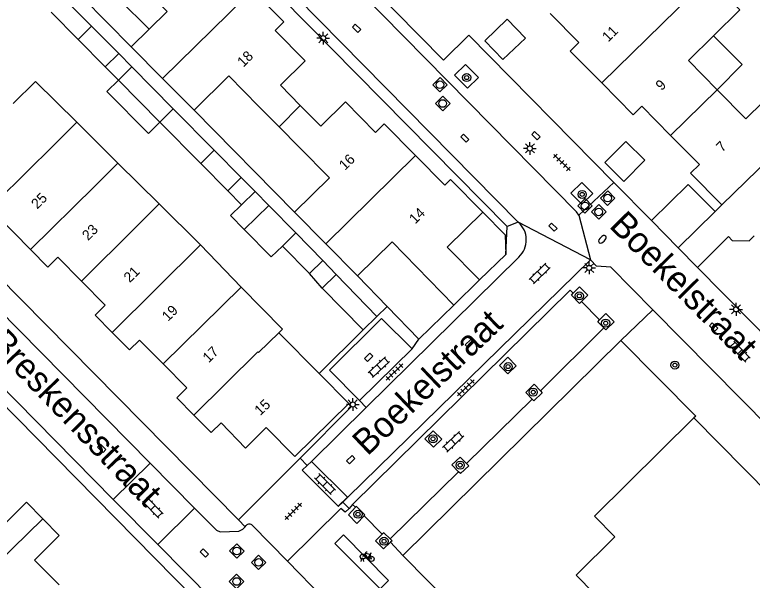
# Model space of a CAD drawing. Extents: x 128000 to 131008, y 398996 to 402500.
# Drawn here: x 129395.8 to 129468.1, y 399610.1 to 399665.6 of the extents above; entities that cross this region are included whole.
import ezdxf

# ---------------------------------------------------------------- set-up
doc = ezdxf.new("R2010")
doc.units = 0
for name, color, linetype in [('gg-afsc-erfafscheiding', 7, 'Continuous'), ('gg-afsc-hekwerk', 7, 'Continuous'), ('gg-afsc-muur', 7, 'Continuous'), ('gg-anno-huisnummerreeks BGT', 7, 'Continuous'), ('gg-anno-openbare ruimte label', 7, 'Continuous'), ('gg-bbg-bijgebouw', 7, 'Continuous'), ('gg-bbg-gedigitaliseerde bebouwing', 7, 'Continuous'), ('gg-bbg-gedigitaliseerde bijgebouw', 7, 'Continuous'), ('gg-bbg-hoofdgebouw', 7, 'Continuous'), ('gg-bbg-luifel en loopbrug', 7, 'Continuous'), ('gg-bbg-tussenscheiding', 7, 'Continuous'), ('gg-knt-verharding', 7, 'Continuous'), ('gg-knt-verharding nz', 7, 'Continuous'), ('gt-grn-weggrens', 7, 'Continuous'), ('gt-symb-boom', 7, 'Continuous'), ('gt-symb-brandkraan', 7, 'Continuous'), ('gt-symb-fietsenrek', 7, 'Continuous'), ('gt-symb-klinker verharding', 7, 'Continuous'), ('gt-symb-kolk', 7, 'Continuous'), ('gt-symb-lichtmast', 7, 'Continuous'), ('gt-symb-rioolschacht', 7, 'Continuous'), ('gt-symb-tegel verharding', 7, 'Continuous')]:
    doc.layers.add(name, color=color, linetype=linetype)

# ---------------------------------------------------------------- blocks, each defined once
blk = doc.blocks.new('gt0-BOOM')
at = {"layer": 'gt-symb-boom'}
for radius in [0.4, 0.2]:
    blk.add_circle((0, 0), radius, dxfattribs=at)
blk = doc.blocks.new('gt0-KL1')
at = {"layer": 'gt-symb-klinker verharding'}
for p, q in [((-1.15, 0.3), (1.15, 0.3)), ((-1, -0.3), (-1, 0.3)), ((-0.5, 0.3), (-0.5, 0.45)), ((0, -0.3), (0, 0.3)), ((0.5, 0.3), (0.5, 0.45)), ((1, -0.3), (1, 0.3)), ((-1.15, -0.3), (1.15, -0.3)), ((-0.5, -0.45), (-0.5, -0.3)), ((0.5, -0.45), (0.5, -0.3))]:
    blk.add_line(p, q, dxfattribs=at)
blk = doc.blocks.new('gt0-KOLK')
at = {"layer": 'gt-symb-kolk'}
blk.add_lwpolyline([(0, 0), (0.375, 0), (0.375, 0.4), (-0.375, 0.4), (-0.375, 0), (0, 0)], dxfattribs=at)
blk = doc.blocks.new('gt0-LMAST')
at = {"layer": 'gt-symb-lichtmast'}
for p, q in [((-0.182, 0.173), (-0.447, 0.438)), ((-0.005, 0.246), (-0.005, 0.621)), ((0.172, 0.173), (0.437, 0.438)), ((-0.255, -0.004), (-0.63, -0.004)), ((-0.182, -0.181), (-0.447, -0.446)), ((-0.005, -0.254), (-0.005, -0.629)), ((0.437, -0.446), (0.172, -0.181)), ((0.245, -0.004), (0.62, -0.004))]:
    blk.add_line(p, q, dxfattribs=at)
blk.add_circle((-0.005, -0.004), 0.25, dxfattribs=at)
blk = doc.blocks.new('gt0-TEG1')
at = {"layer": 'gt-symb-tegel verharding'}
for p, q in [((-1.125, 0), (1.125, 0)), ((-0.9, -0.25), (-0.9, 0.25)), ((-0.45, -0.25), (-0.45, 0.25)), ((0, -0.25), (0, 0.25)), ((0.45, -0.25), (0.45, 0.25)), ((0.9, -0.25), (0.9, 0.25))]:
    blk.add_line(p, q, dxfattribs=at)
blk = doc.blocks.new('gt0-RS')
at = {"layer": 'gt-symb-rioolschacht'}
blk.add_lwpolyline([(-0.5, -0.5), (0.5, -0.5), (0.5, 0.5), (-0.5, 0.5)], close=True, dxfattribs=at)
blk.add_circle((0, 0), 0.375, dxfattribs=at)
blk = doc.blocks.new('gt0-FREK')
at = {"layer": 'gt-symb-fietsenrek'}
for p, q in [((0.259, 0.762), (0.294, 0.823)), ((0.54, 0.335), (0.259, 0.762)), ((0.294, 0.823), (0.767, 0.714)), ((0.757, 0.841), (0.866, 0.816)), ((0.767, 0.714), (0.84, 0.822)), ((0.767, 0.714), (0.54, 0.335)), ((0.895, 0.252), (0.767, 0.714))]:
    blk.add_line(p, q, dxfattribs=at)
for points in [[(0.036, 0.476), (0.228, 0.708), (0.259, 0.762)], [(0.294, 0.823), (0.36, 0.937), (0.452, 0.935)], [(-0.124, 0), (-0.047, 0.312), (0.053, 0.312), (0.12, 0)], [(0.54, 0.335), (0.555, 0.305), (0.895, 0.252)]]:
    blk.add_lwpolyline(points, dxfattribs=at)
for centre in [(0.036, 0.476), (0.895, 0.252)]:
    blk.add_circle(centre, 0.252, dxfattribs=at)
blk = doc.blocks.new('gt0-BR')
at = {"layer": 'gt-symb-brandkraan'}
for centre, radius, start, end in [((-0.244, 0), 0.206, 107.56694, 252.43307), ((0.599, -2.664), 3, 106.89205, 107.56694), ((0, -0.691), 0.938, 73.10799, 106.89205), ((-0.599, -2.664), 3, 72.43309, 73.10799), ((0.244, 0), 0.206, 287.56695, 72.43309), ((0.599, 2.664), 3, 252.43307, 253.10797), ((0, 0.691), 0.938, 253.10797, 286.89206), ((-0.599, 2.664), 3, 286.89206, 287.56695)]:
    blk.add_arc(centre, radius, start, end, dxfattribs=at)

msp = doc.modelspace()

# ---------------------------------------------------------------- linework, layer by layer
at = {"layer": 'gg-afsc-erfafscheiding'}
for p, q in [((129402.294, 399667.431), (129407.2, 399662.45)), ((129423.21, 399646.23), (129413.35, 399656.22))]:
    msp.add_line(p, q, dxfattribs=at)
at = {"layer": 'gg-afsc-hekwerk'}
msp.add_line((129462.363, 399626.042), (129471.885, 399616.367), dxfattribs=at)
at = {"layer": 'gg-afsc-muur'}
for p, q in [((129432.277, 399636.968), (129429.36, 399639.98)), ((129435.395, 399633.749), (129432.277, 399636.968)), ((129438.829, 399637.109), (129435.395, 399633.749)), ((129425.61, 399630.39), (129429.918, 399634.679))]:
    msp.add_line(p, q, dxfattribs=at)
at = {"layer": 'gg-bbg-bijgebouw'}
for p, q in [((129460.825, 399642.711), (129458.213, 399645.395)), ((129425.98, 399641.49), (129423.33, 399644.18)), ((129427.28, 399640.09), (129431.271, 399635.999)), ((129431.271, 399635.999), (129429.918, 399634.679))]:
    msp.add_line(p, q, dxfattribs=at)
for points in [[(129443.64, 399661.19), (129441.87, 399663.04), (129444.06, 399665.14), (129445.83, 399663.28), (129443.64, 399661.19)], [(129457.53, 399651.31), (129455.67, 399653.15), (129453.63, 399651.08), (129455.49, 399649.24), (129457.53, 399651.31)], [(129458.213, 399645.395), (129461.78, 399648.948), (129464.442, 399646.276)]]:
    msp.add_lwpolyline(points, dxfattribs=at)
at = {"layer": 'gg-bbg-gedigitaliseerde bebouwing'}
for p, q in [((129407.2, 399662.45), (129408.968, 399664.187)), ((129410.27, 399659.34), (129407.2, 399662.45)), ((129397.818, 399659.048), (129395.631, 399656.891)), ((129401.852, 399655.043), (129397.818, 399659.048)), ((129413.35, 399656.22), (129410.27, 399659.34)), ((129419.71, 399656.6), (129421.685, 399654.595)), ((129405.887, 399651.038), (129401.852, 399655.043)), ((129421.685, 399654.595), (129423.66, 399652.59)), ((129409.931, 399647.024), (129405.887, 399651.038)), ((129409.931, 399647.024), (129413.976, 399643.009)), ((129426.281, 399643.109), (129423.21, 399646.23)), ((129413.976, 399643.009), (129417.969, 399638.879)), ((129429.36, 399639.98), (129426.281, 399643.109)), ((129425.61, 399630.39), (129421.658, 399634.394))]:
    msp.add_line(p, q, dxfattribs=at)
for points in [[(129407.829, 399668.863), (129410.727, 399665.916), (129408.968, 399664.187)], [(129419.71, 399656.6), (129416.76, 399659.59), (129413.35, 399656.22)], [(129423.21, 399646.23), (129426.62, 399649.6), (129423.66, 399652.59)], [(129421.658, 399634.394), (129422.015, 399634.744), (129417.969, 399638.879)]]:
    msp.add_lwpolyline(points, dxfattribs=at)
at = {"layer": 'gg-bbg-gedigitaliseerde bijgebouw'}
for p, q in [((129400.66, 399667.16), (129403.31, 399664.47)), ((129402, 399663.17), (129399.34, 399665.85)), ((129405.97, 399661.78), (129403.31, 399664.47)), ((129402, 399663.17), (129404.65, 399660.47)), ((129404.65, 399660.47), (129405.97, 399661.78)), ((129405.93, 399659.16), (129407.25, 399660.47)), ((129407.25, 399660.47), (129411.32, 399656.37)), ((129410, 399655.06), (129405.93, 399659.16)), ((129411.32, 399656.37), (129410, 399655.06)), ((129411.32, 399656.37), (129415.33, 399652.3)), ((129414.01, 399651), (129410, 399655.06)), ((129417.98, 399649.62), (129415.33, 399652.3)), ((129414.01, 399651), (129416.66, 399648.32)), ((129416.66, 399648.32), (129417.98, 399649.62)), ((129419.333, 399648.247), (129418.006, 399646.943)), ((129420.67, 399646.89), (129419.333, 399648.247)), ((129418.006, 399646.943), (129416.94, 399645.894)), ((129420.67, 399646.89), (129418.276, 399644.536)), ((129418.276, 399644.536), (129416.94, 399645.894)), ((129422.01, 399642.89), (129423.33, 399644.18)), ((129422.01, 399642.89), (129424.67, 399640.19)), ((129424.67, 399640.19), (129425.98, 399641.49)), ((129425.927, 399638.77), (129427.28, 399640.09)), ((129429.918, 399634.679), (129425.927, 399638.77))]:
    msp.add_line(p, q, dxfattribs=at)
at = {"layer": 'gg-bbg-hoofdgebouw'}
for p, q in [((129435.072, 399651.768), (129437.927, 399648.867)), ((129397.326, 399642.547), (129393.319, 399646.608)), ((129465.105, 399646.93), (129464.442, 399646.276)), ((129460.825, 399642.711), (129462.713, 399640.795)), ((129438.829, 399637.109), (129441.336, 399639.569)), ((129455.181, 399633.63), (129433.816, 399612.549)), ((129428.514, 399627.447), (129425.61, 399630.39))]:
    msp.add_line(p, q, dxfattribs=at)
for points in [[(129464.282, 399663.518), (129466.87, 399666.06), (129463.66, 399669.35)], [(129419.074, 399668.001), (129422.15, 399664.88), (129421.29, 399664.03), (129424.24, 399661.05), (129421.83, 399658.68), (129423.768, 399656.698)], [(129448.272, 399665.713), (129451.09, 399662.87), (129450.24, 399662.03), (129453.321, 399658.899)], [(129464.626, 399658.224), (129461.81, 399661.09), (129464.282, 399663.518)], [(129472.5, 399660.34), (129467.44, 399655.36), (129464.626, 399658.224)], [(129453.321, 399658.899), (129456.39, 399655.78), (129457.25, 399656.62), (129460.073, 399653.752)], [(129423.768, 399656.698), (129425.77, 399654.65), (129428.2, 399657.03), (129431.14, 399654.04), (129432, 399654.89), (129435.072, 399651.768)], [(129460.073, 399653.752), (129462.89, 399650.89), (129462.03, 399650.05), (129465.105, 399646.93)], [(129441.658, 399646.221), (129438.481, 399649.422), (129437.927, 399648.867)], [(129441.336, 399639.569), (129438.176, 399642.789), (129441.658, 399646.221)], [(129462.713, 399640.795), (129465.734, 399643.827), (129466.118, 399643.437), (129467.778, 399643.417), (129468.258, 399643.886)], [(129429.36, 399639.98), (129432.76, 399643.32), (129438.829, 399637.109)], [(129402.312, 399639.459), (129400, 399641.8), (129399.02, 399640.83), (129397.326, 399642.547)], [(129405.332, 399634.433), (129403.66, 399636.13), (129404.64, 399637.1), (129402.312, 399639.459)], [(129410.31, 399631.345), (129408.01, 399633.68), (129407.03, 399632.71), (129405.332, 399634.433)], [(129455.181, 399633.63), (129462.54, 399626.217), (129462.363, 399626.042)], [(129413.333, 399626.322), (129411.66, 399628.01), (129412.64, 399628.98), (129410.31, 399631.345)], [(129428.514, 399627.447), (129423.24, 399622.242), (129420.423, 399625.096)], [(129420.423, 399625.096), (129418.38, 399623.08), (129416.02, 399625.561), (129415.03, 399624.61), (129413.333, 399626.322)], [(129462.363, 399626.042), (129452.618, 399616.414), (129454.597, 399614.386), (129450.814, 399610.616), (129461.282, 399599.946), (129453.787, 399592.508)], [(129398.528, 399616.137), (129396.93, 399617.76), (129394.5, 399615.36), (129392.04, 399617.851)], [(129400.118, 399609.652), (129397.7, 399612.1), (129400.14, 399614.5), (129398.528, 399616.137)], [(129433.816, 399612.549), (129453.687, 399592.409), (129453.787, 399592.508)]]:
    msp.add_lwpolyline(points, dxfattribs=at)
at = {"layer": 'gg-bbg-luifel en loopbrug'}
for p, q in [((129406.035, 399667.098), (129408.968, 399664.187)), ((129405.97, 399661.78), (129407.25, 399660.47)), ((129404.65, 399660.47), (129405.93, 399659.16)), ((129419.333, 399648.247), (129417.98, 399649.62)), ((129416.66, 399648.32), (129418.006, 399646.943)), ((129423.33, 399644.18), (129420.67, 399646.89)), ((129443.907, 399642.068), (129441.336, 399639.569)), ((129427.28, 399640.09), (129425.98, 399641.49)), ((129425.927, 399638.77), (129424.67, 399640.19))]:
    msp.add_line(p, q, dxfattribs=at)
for points in [[(129464.626, 399658.224), (129467.101, 399660.699), (129464.282, 399663.518)], [(129405.93, 399659.16), (129404.808, 399658.051), (129408.871, 399653.943), (129410, 399655.06)], [(129441.658, 399646.221), (129443.841, 399643.991), (129443.907, 399642.068)], [(129422.01, 399642.89), (129420.923, 399641.827), (129418.276, 399644.536)]]:
    msp.add_lwpolyline(points, dxfattribs=at)
at = {"layer": 'gg-bbg-tussenscheiding'}
for p, q in [((129410.27, 399659.34), (129419.074, 399668.001)), ((129402, 399663.17), (129403.31, 399664.47)), ((129460.073, 399653.752), (129464.626, 399658.224)), ((129465.105, 399646.93), (129477.179, 399658.796)), ((129421.685, 399654.595), (129423.768, 399656.698)), ((129399.629, 399652.828), (129401.852, 399655.043)), ((129393.319, 399646.608), (129399.629, 399652.828)), ((129414.01, 399651), (129415.33, 399652.3)), ((129426.281, 399643.109), (129435.072, 399651.768)), ((129403.629, 399648.764), (129405.887, 399651.038)), ((129397.326, 399642.547), (129403.629, 399648.764)), ((129407.626, 399644.702), (129409.931, 399647.024)), ((129464.442, 399646.276), (129460.825, 399642.711)), ((129402.312, 399639.459), (129407.626, 399644.702)), ((129405.332, 399634.433), (129413.976, 399643.009)), ((129410.31, 399631.345), (129417.969, 399638.879)), ((129413.333, 399626.322), (129419.617, 399632.517)), ((129398.528, 399616.137), (129389.738, 399607.575))]:
    msp.add_line(p, q, dxfattribs=at)
for points in [[(129462.04, 399667.73), (129462.17, 399667.6), (129453.321, 399658.899)], [(129421.658, 399634.394), (129419.683, 399632.45), (129419.617, 399632.517)]]:
    msp.add_lwpolyline(points, dxfattribs=at)
at = {"layer": 'gg-knt-verharding'}
for p, q in [((129396.639, 399694.49), (129445.14, 399645.24)), ((129444.05, 399644.81), (129395.96, 399693.6)), ((129367.15, 399667.31), (129417.72, 399616.03)), ((129365.553, 399665.685), (129409.053, 399621.603)), ((129405.436, 399618.034), (129364.879, 399659.159)), ((129454.512, 399649.133), (129451.07, 399645.94)), ((129458.213, 399645.395), (129454.512, 399649.133)), ((129443.907, 399642.068), (129444.05, 399644.81)), ((129428.423, 399618.248), (129452.21, 399641.54)), ((129445.2, 399641.821), (129430.239, 399627.076)), ((129451.34, 399637.466), (129453.102, 399635.65)), ((129455.181, 399633.63), (129458.336, 399636.653)), ((129470.647, 399624.157), (129458.336, 399636.653)), ((129453.532, 399634.865), (129447.311, 399628.695)), ((129434.727, 399632.811), (129429.58, 399627.742)), ((129422.37, 399599.25), (129394.052, 399627.976)), ((129440.064, 399621.558), (129446.497, 399627.888)), ((129430.239, 399627.076), (129424.856, 399621.77)), ((129417.72, 399616.03), (129423.748, 399622.091)), ((129409.053, 399621.603), (129405.436, 399618.034)), ((129409.053, 399621.603), (129413.401, 399617.198)), ((129424.856, 399621.77), (129424.443, 399621.377)), ((129439.29, 399620.751), (129432.577, 399614.172)), ((129409.79, 399613.62), (129405.436, 399618.034)), ((129427.943, 399617.787), (129428.423, 399618.248)), ((129413.401, 399617.198), (129409.79, 399613.62)), ((129428.896, 399617.536), (129428.557, 399617.159)), ((129429.193, 399617.268), (129428.896, 399617.536)), ((129431.807, 399614.62), (129430.034, 399616.449)), ((129418.349, 399615.359), (129418.47, 399615.48)), ((129419.079, 399615.48), (129422.51, 399612.001)), ((129427.351, 399607.011), (129422.51, 399612.001))]:
    msp.add_line(p, q, dxfattribs=at)
for points in [[(129454.512, 399649.133), (129440.3, 399663.57), (129437.81, 399661.13), (129395.02, 399704.55)], [(129451.07, 399645.94), (129450.86, 399646.24), (129395.82, 399702.19)], [(129438.892, 399659.669), (129439.962, 399660.72), (129441.224, 399659.436), (129440.154, 399658.385), (129438.892, 399659.669)], [(129450.28, 399648.077), (129451.376, 399649.142), (129452.457, 399648.067), (129451.361, 399647.002), (129450.28, 399648.077)], [(129458.336, 399636.653), (129454.21, 399640.841), (129452.79, 399640.92), (129452.21, 399641.54)], [(129472.502, 399625.949), (129474.98, 399628.341), (129462.713, 399640.795)], [(129451.34, 399637.466), (129451.953, 399638.09), (129451.149, 399638.896), (129450.528, 399638.264)], [(129428.896, 399617.536), (129450.221, 399638.565), (129450.528, 399638.264)], [(129451.34, 399637.466), (129451.15, 399637.272), (129450.346, 399638.079), (129450.528, 399638.264)], [(129429.58, 399627.742), (129426.629, 399630.729), (129431.74, 399635.781), (129434.727, 399632.811)], [(129453.102, 399635.65), (129453.732, 399636.276), (129454.542, 399635.474), (129453.731, 399634.668), (129453.532, 399634.865)], [(129453.532, 399634.865), (129452.921, 399635.47), (129453.102, 399635.65)], [(129443.31, 399631.194), (129444.127, 399631.993), (129444.935, 399631.144), (129444.118, 399630.346), (129443.31, 399631.194)], [(129447.311, 399628.695), (129446.697, 399629.342), (129445.875, 399628.544), (129446.497, 399627.888)], [(129447.311, 399628.695), (129447.493, 399628.503), (129446.671, 399627.705), (129446.497, 399627.888)], [(129423.748, 399622.091), (129428.76, 399627.13), (129428.514, 399627.447)], [(129435.966, 399623.975), (129436.797, 399624.775), (129437.649, 399623.966), (129436.817, 399623.166), (129435.966, 399623.975)], [(129440.064, 399621.558), (129439.441, 399622.191), (129438.625, 399621.427), (129439.29, 399620.751)], [(129427.491, 399617.386), (129423.959, 399620.916), (129424.443, 399621.377)], [(129427.491, 399617.386), (129428.401, 399618.27), (129424.856, 399621.77)], [(129440.064, 399621.558), (129440.279, 399621.34), (129439.463, 399620.575), (129439.29, 399620.751)], [(129427.491, 399617.386), (129427.508, 399617.369), (129427.943, 399617.787)], [(129413.401, 399617.198), (129415.54, 399615.03), (129415.9, 399614.871), (129417.73, 399614.94), (129418.12, 399615.13), (129418.349, 399615.359)], [(129428.557, 399617.159), (129428.17, 399616.78), (129427.73, 399617.15), (129422.51, 399612.001)], [(129430.034, 399616.449), (129429.325, 399615.695), (129428.495, 399616.525), (129429.193, 399617.268)], [(129430.034, 399616.449), (129430.111, 399616.531), (129429.281, 399617.361), (129429.193, 399617.268)], [(129432.577, 399614.172), (129431.965, 399614.77), (129431.807, 399614.62)], [(129432.612, 399613.843), (129431.935, 399613.197), (129431.135, 399613.978), (129431.807, 399614.62)], [(129432.577, 399614.172), (129432.765, 399613.989), (129432.612, 399613.843)], [(129430.475, 399596.689), (129425.22, 399602.02), (129420.51, 399602.75), (129409.79, 399613.62)]]:
    msp.add_lwpolyline(points, dxfattribs=at)
for centre, radius, start, end in [((129443.597, 399643.503), 2.324, 313.62854, 48.38222), ((129418.774, 399615.248), 0.383, 37.24674, 142.75326)]:
    msp.add_arc(centre, radius, start, end, dxfattribs=at)
at = {"layer": 'gg-knt-verharding nz'}
msp.add_lwpolyline([(129432.427, 399610.102), (129431.587, 399609.257), (129427.144, 399613.727), (129427.992, 399614.557), (129432.427, 399610.102)], dxfattribs=at)
at = {"layer": 'gt-grn-weggrens'}
for p, q in [((129451.07, 399645.94), (129452.21, 399641.54)), ((129445.14, 399645.24), (129444.05, 399644.81)), ((129452.21, 399641.54), (129445.14, 399645.24)), ((129431.271, 399635.999), (129432.277, 399636.968)), ((129434.727, 399632.811), (129435.395, 399633.749)), ((129430.239, 399627.076), (129429.58, 399627.742)), ((129423.748, 399622.091), (129424.443, 399621.377)), ((129427.943, 399617.787), (129428.557, 399617.159)), ((129418.349, 399615.359), (129417.72, 399616.03)), ((129433.816, 399612.549), (129432.612, 399613.843))]:
    msp.add_line(p, q, dxfattribs=at)

# ---------------------------------------------------------------- block references
at = {"layer": 'gt-symb-boom'}
for p in [(129440.08, 399659.425), (129451.404, 399647.96), (129451.12, 399638.007), (129453.712, 399635.33), (129444.14, 399631.071), (129460.491, 399631.218), (129446.602, 399628.565), (129436.778, 399623.984), (129439.439, 399621.405), (129429.428, 399616.589), (129431.979, 399613.942)]:
    msp.add_blockref('gt0-BOOM', p, dxfattribs=at)
at = {"layer": 'gt-symb-brandkraan', "rotation": 44.43273359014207}
msp.add_blockref('gt0-BR', (129453.389, 399643.565), dxfattribs=at)
at = {"layer": 'gt-symb-fietsenrek'}
msp.add_blockref('gt0-FREK', (129429.86, 399611.957), dxfattribs=at)
at = {"layer": 'gt-symb-klinker verharding'}
for p, rotation in [((129447.233, 399640.203), 45.081040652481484), ((129466.867, 399632.527), -45.89137584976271), ((129431.481, 399631.019), 43.094897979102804), ((129438.756, 399623.706), 43.78457175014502), ((129426.198, 399619.545), -45.162080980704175), ((129409.314, 399617.242), 134.59480322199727)]:
    msp.add_blockref('gt0-KL1', p, dxfattribs=dict(at, rotation=rotation))
at = {"layer": 'gt-symb-kolk'}
for p, rotation in [((129429.151, 399664.121), -44.18964697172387), ((129439.759, 399653.333), -44.18964697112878), ((129446.734, 399653.573), -44.18964697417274), ((129448.393, 399644.605), -44.18964697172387), ((129464.151, 399634.801), -44.18964697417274), ((129440.495, 399633.181), 44.67584063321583), ((129430.607, 399631.845), 44.67584063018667), ((129404.162, 399622.902), -44.18964697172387), ((129428.861, 399621.791), 44.67584063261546), ((129414.222, 399612.654), -44.18964697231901)]:
    msp.add_blockref('gt0-KOLK', p, dxfattribs=dict(at, rotation=rotation))
at = {"layer": 'gt-symb-lichtmast'}
for p in [(129426.021, 399663.292), (129446.278, 399652.474), (129452.094, 399640.754), (129466.491, 399636.693), (129428.918, 399627.359)]:
    msp.add_blockref('gt0-LMAST', p, dxfattribs=at)
at = {"layer": 'gt-symb-rioolschacht'}
for p, rotation in [((129437.459, 399658.721), -45.44539991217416), ((129437.738, 399656.881), -45.44539991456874), ((129453.901, 399647.598), -45.44539991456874), ((129451.682, 399646.839), -45.44539991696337), ((129453.031, 399646.25), -45.44539991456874), ((129417.545, 399612.981), -45.405196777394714), ((129419.678, 399611.865), -45.405196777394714), ((129417.517, 399609.991), -45.405196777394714)]:
    msp.add_blockref('gt0-RS', p, dxfattribs=dict(at, rotation=rotation))
at = {"layer": 'gt-symb-tegel verharding'}
for p, rotation in [((129449.415, 399651.099), 135.3644205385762), ((129433.001, 399630.54), -135.5672664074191), ((129439.995, 399628.985), -135.5672664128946), ((129423.081, 399616.875), -134.6355794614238)]:
    msp.add_blockref('gt0-TEG1', p, dxfattribs=dict(at, rotation=rotation))

# ---------------------------------------------------------------- texts
at = {"layer": 'gg-anno-huisnummerreeks BGT'}
for s, rotation, p in [('11', 44.5, (129453.95, 399662.854)), ('18', 44.6, (129418.178, 399660.391)), ('9', 44.5, (129459.186, 399658.087)), ('7', 44.6, (129465.13, 399652.049)), ('16', 44.5, (129428.15, 399650.268)), ('25', 44.6, (129397.981, 399646.472)), ('14', 44.5, (129435.027, 399645.003)), ('23', 44.6, (129402.967, 399643.382)), ('21', 44.6, (129407.047, 399639.249)), ('19', 44.6, (129410.794, 399635.447)), ('17', 44.6, (129414.788, 399631.392)), ('15', 43.5, (129419.847, 399626.214))]:
    msp.add_text(s, height=1, rotation=rotation, dxfattribs=at).set_placement(p)
at = {"layer": 'gg-anno-openbare ruimte label'}
for s, rotation, p in [('Boekelstraat', 314.7, (129453.959, 399644.803)), ('Boekelstraat', 43.7, (129430.352, 399622.238)), ('Breskensstraat', 313.9, (129393.143, 399633.26))]:
    msp.add_text(s, height=2.5, rotation=rotation, dxfattribs=at).set_placement(p)

doc.saveas('drawing.dxf')
